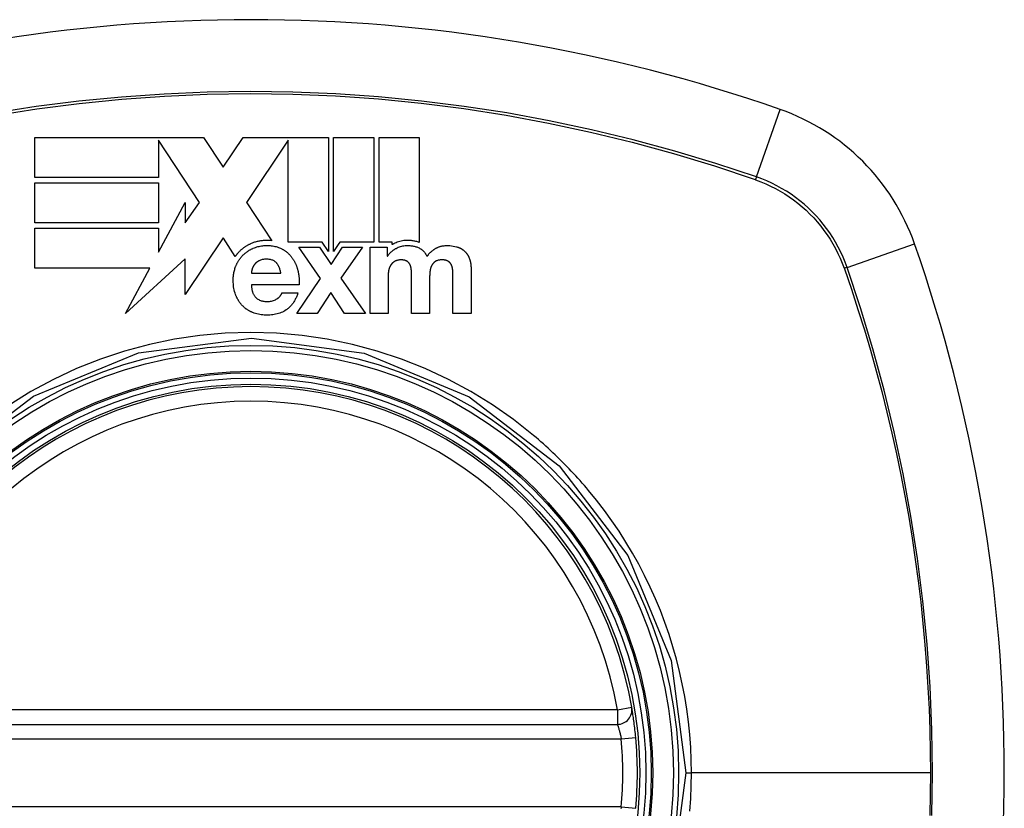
# Model space of a CAD drawing. Header units: inches. Extents: x 20 to 683, y 61 to 320.
# Tile 261 of 400: x 290.585 to 291.383, y 195.706 to 196.345. Entities that reach past the tile are written whole.
import ezdxf

# ---------------------------------------------------------------- set-up
doc = ezdxf.new("R2010")
doc.units = ezdxf.units.IN
doc.header["$MEASUREMENT"] = 0
doc.layers.add('Visible Edges(ANSI)', color=7, linetype='Continuous', lineweight=25)
doc.layers.add('Visible Tangent Edges(ANSI)', color=7, linetype='Continuous', lineweight=25)

msp = doc.modelspace()

# ---------------------------------------------------------------- linework, layer by layer
at = {"layer": 'Visible Edges(ANSI)'}
for p, q in [((290.59726, 196.24962), (290.734, 196.24962)), ((290.59726, 196.21701), (290.59726, 196.24962)), ((290.734, 196.24962), (290.74995, 196.22552)), ((290.74995, 196.22552), (290.76604, 196.24962)), ((290.76604, 196.24962), (290.80263, 196.24962)), ((290.80263, 196.24962), (290.80332, 196.24962)), ((290.80332, 196.24962), (290.80412, 196.24962)), ((290.80412, 196.24962), (290.83524, 196.24962)), ((290.83524, 196.24962), (290.83524, 196.15712)), ((290.83938, 196.24962), (290.872, 196.24962)), ((290.83938, 196.15716), (290.83938, 196.24962)), ((290.872, 196.24962), (290.872, 196.16469)), ((290.87613, 196.16469), (290.87613, 196.24962)), ((290.87613, 196.24962), (290.90875, 196.24962)), ((290.90875, 196.24962), (290.90875, 196.16446)), ((290.73083, 196.19689), (290.69742, 196.24737)), ((290.69742, 196.24737), (290.69742, 196.24737)), ((290.69742, 196.24737), (290.69742, 196.21701)), ((290.80263, 196.24739), (290.76891, 196.19688)), ((290.80263, 196.16482), (290.80263, 196.24739)), ((290.69742, 196.21701), (290.59726, 196.21701)), ((290.59726, 196.18028), (290.59726, 196.2129)), ((290.59726, 196.2129), (290.69742, 196.2129)), ((290.69742, 196.2129), (290.69742, 196.18028)), ((290.69742, 196.15651), (290.71911, 196.19688)), ((290.71911, 196.18028), (290.73083, 196.19689)), ((290.71911, 196.19688), (290.71911, 196.18028)), ((290.76891, 196.19688), (290.76906, 196.19665)), ((290.76906, 196.19665), (290.7894, 196.16592)), ((290.69742, 196.18028), (290.59726, 196.18028)), ((290.59726, 196.14359), (290.59726, 196.1762)), ((290.59726, 196.1762), (290.69742, 196.1762)), ((290.69742, 196.1762), (290.69742, 196.15651)), ((290.74979, 196.16825), (290.71911, 196.12229)), ((290.75003, 196.16789), (290.74979, 196.16825)), ((290.75972, 196.15324), (290.75003, 196.16789)), ((290.83008, 196.16482), (290.80263, 196.16482)), ((290.83524, 196.15712), (290.83008, 196.16482)), ((290.84317, 196.16285), (290.83938, 196.15716)), ((290.8444, 196.16469), (290.84317, 196.16285)), ((290.872, 196.16469), (290.8444, 196.16469)), ((290.8869, 196.16469), (290.87613, 196.16469)), ((290.8869, 196.16272), (290.8869, 196.16469)), ((290.82869, 196.13518), (290.81109, 196.16055)), ((290.81109, 196.16055), (290.82787, 196.16055)), ((290.82787, 196.16055), (290.83729, 196.14657)), ((290.83729, 196.14657), (290.84661, 196.16055)), ((290.86287, 196.16055), (290.84526, 196.13549)), ((290.84661, 196.16055), (290.86287, 196.16055)), ((290.86888, 196.16055), (290.88276, 196.16055)), ((290.86888, 196.10701), (290.86888, 196.16055)), ((290.88276, 196.16055), (290.88276, 196.1533)), ((290.71912, 196.15123), (290.67082, 196.10701)), ((290.71911, 196.12229), (290.71912, 196.15123)), ((290.88276, 196.1533), (290.88297, 196.1533)), ((290.69048, 196.14359), (290.59726, 196.14359)), ((290.67082, 196.10701), (290.69048, 196.14359)), ((290.77272, 196.13953), (290.79664, 196.13953)), ((290.88359, 196.13808), (290.88359, 196.10701)), ((290.9507, 196.14284), (290.9507, 196.10701)), ((290.81135, 196.1302), (290.77272, 196.1302)), ((290.80943, 196.10701), (290.82869, 196.13518)), ((290.84526, 196.13549), (290.86505, 196.10701)), ((290.90244, 196.10701), (290.90244, 196.13704)), ((290.91715, 196.13683), (290.91715, 196.10701)), ((290.93599, 196.10701), (290.93599, 196.13735)), ((290.79747, 196.12358), (290.81042, 196.12358)), ((290.83708, 196.12389), (290.8259, 196.10701)), ((290.84827, 196.10701), (290.83708, 196.12389)), ((290.8259, 196.10701), (290.80943, 196.10701)), ((290.86505, 196.10701), (290.84827, 196.10701)), ((290.88359, 196.10701), (290.86888, 196.10701)), ((290.91715, 196.10701), (290.90244, 196.10701)), ((290.9507, 196.10701), (290.93599, 196.10701)), ((290.47562, 195.7741), (291.06922, 195.7741))]:
    msp.add_line(p, q, dxfattribs=at)
at = {"layer": 'Visible Edges(ANSI)', "flags": 128}
for points in [[(290.77258, 196.16362), (290.77211, 196.16341), (290.77164, 196.1632), (290.77118, 196.16297), (290.77072, 196.16274), (290.77027, 196.16251), (290.76982, 196.16227), (290.76937, 196.16202), (290.76893, 196.16176), (290.76849, 196.16149), (290.76806, 196.16122), (290.76764, 196.16095), (290.76721, 196.16066), (290.7668, 196.16037), (290.76638, 196.16007), (290.76598, 196.15976), (290.76558, 196.15945), (290.76518, 196.15913), (290.76479, 196.15881), (290.76441, 196.15848), (290.76403, 196.15814), (290.76366, 196.1578), (290.7633, 196.15745), (290.76294, 196.15709), (290.76259, 196.15673)], [(290.7894, 196.16592), (290.7887, 196.16599), (290.78799, 196.16605), (290.78727, 196.16609), (290.78656, 196.16612), (290.78585, 196.16614), (290.78514, 196.16614), (290.78442, 196.16613), (290.7837, 196.1661), (290.78298, 196.16606), (290.78226, 196.16601), (290.78154, 196.16594), (290.78083, 196.16585), (290.78012, 196.16575), (290.77941, 196.16564), (290.7787, 196.16551), (290.778, 196.16536), (290.77731, 196.1652), (290.77661, 196.16502), (290.77593, 196.16483), (290.77525, 196.16462), (290.77457, 196.16439), (290.7739, 196.16415), (290.77324, 196.16389), (290.77258, 196.16362)], [(290.77422, 196.15982), (290.77514, 196.1602), (290.77608, 196.16054), (290.77702, 196.16084), (290.77799, 196.16111), (290.77895, 196.16134), (290.77993, 196.16153), (290.78091, 196.16169), (290.7819, 196.16182), (290.7829, 196.16191), (290.7839, 196.16197), (290.78491, 196.162), (290.7859, 196.16199), (290.78689, 196.16196), (290.78788, 196.1619), (290.78886, 196.16181), (290.78984, 196.16169), (290.79082, 196.16153), (290.79178, 196.16133), (290.79273, 196.1611), (290.79367, 196.16083), (290.79459, 196.16052), (290.7955, 196.16018), (290.79639, 196.15979), (290.79727, 196.15936)], [(290.88794, 196.16333), (290.8879, 196.16331), (290.88786, 196.16328), (290.88781, 196.16326), (290.88777, 196.16323), (290.88772, 196.16321), (290.88768, 196.16318), (290.88764, 196.16316), (290.88759, 196.16313), (290.88755, 196.16311), (290.8875, 196.16308), (290.88746, 196.16306), (290.88742, 196.16303), (290.88737, 196.163), (290.88733, 196.16298), (290.88729, 196.16295), (290.88724, 196.16293), (290.8872, 196.1629), (290.88715, 196.16287), (290.88711, 196.16285), (290.88707, 196.16282), (290.88703, 196.1628), (290.88698, 196.16277), (290.88694, 196.16274), (290.8869, 196.16272)], [(290.90875, 196.16446), (290.90807, 196.16471), (290.90737, 196.16494), (290.90668, 196.16515), (290.90597, 196.16534), (290.90526, 196.16551), (290.90455, 196.16565), (290.90383, 196.16578), (290.9031, 196.16589), (290.90238, 196.16598), (290.90165, 196.16605), (290.90089, 196.1661), (290.90006, 196.16613), (290.89917, 196.16614), (290.89822, 196.16612), (290.89722, 196.16606), (290.89618, 196.16595), (290.8951, 196.1658), (290.89402, 196.1656), (290.89296, 196.16534), (290.89191, 196.16504), (290.89089, 196.16469), (290.88989, 196.16429), (290.8889, 196.16384), (290.88794, 196.16333)], [(290.88996, 196.15972), (290.89082, 196.16017), (290.89171, 196.16057), (290.89262, 196.16092), (290.89356, 196.16122), (290.8945, 196.16147), (290.89544, 196.16166), (290.89635, 196.1618), (290.89724, 196.16191), (290.8981, 196.16197), (290.89892, 196.162), (290.89971, 196.162), (290.90045, 196.16197), (290.90115, 196.16193), (290.90185, 196.16187), (290.90255, 196.16179), (290.90325, 196.16168), (290.90394, 196.16156), (290.90463, 196.16141), (290.90531, 196.16124), (290.90599, 196.16104), (290.90665, 196.16082), (290.90731, 196.16058), (290.90796, 196.16032), (290.9086, 196.16003)], [(290.92144, 196.15931), (290.92181, 196.15954), (290.92217, 196.15976), (290.92255, 196.15997), (290.92293, 196.16017), (290.92331, 196.16036), (290.9237, 196.16054), (290.92409, 196.1607), (290.92449, 196.16086), (290.9249, 196.16101), (290.92531, 196.16115), (290.92572, 196.16127), (290.92614, 196.16139), (290.92663, 196.16151), (290.92724, 196.16164), (290.92797, 196.16176), (290.92883, 196.16187), (290.92981, 196.16195), (290.93091, 196.16199), (290.93215, 196.16198), (290.93351, 196.16191), (290.9349, 196.16178), (290.93628, 196.16158), (290.93765, 196.16131), (290.939, 196.16096)], [(290.76259, 196.15673), (290.76246, 196.15659), (290.76233, 196.15645), (290.7622, 196.15632), (290.76207, 196.15618), (290.76194, 196.15604), (290.76182, 196.1559), (290.76169, 196.15575), (290.76157, 196.15561), (290.76145, 196.15547), (290.76132, 196.15533), (290.7612, 196.15518), (290.76108, 196.15504), (290.76097, 196.15489), (290.76085, 196.15474), (290.76073, 196.1546), (290.76061, 196.15445), (290.7605, 196.1543), (290.76039, 196.15415), (290.76027, 196.154), (290.76016, 196.15385), (290.76005, 196.1537), (290.75994, 196.15355), (290.75983, 196.15339), (290.75972, 196.15324)], [(290.76557, 196.15387), (290.76588, 196.15418), (290.76619, 196.15449), (290.76651, 196.15479), (290.76683, 196.15509), (290.76715, 196.15538), (290.76748, 196.15567), (290.76782, 196.15595), (290.76816, 196.15622), (290.76851, 196.15649), (290.76886, 196.15676), (290.76922, 196.15702), (290.76958, 196.15727), (290.76994, 196.15752), (290.77031, 196.15776), (290.77069, 196.15799), (290.77107, 196.15822), (290.77145, 196.15844), (290.77183, 196.15865), (290.77222, 196.15886), (290.77261, 196.15907), (290.77301, 196.15927), (290.77341, 196.15946), (290.77381, 196.15964), (290.77422, 196.15982)], [(290.79727, 196.15936), (290.79768, 196.15914), (290.79809, 196.15891), (290.79849, 196.15868), (290.79888, 196.15844), (290.79928, 196.15819), (290.79966, 196.15794), (290.80004, 196.15768), (290.80042, 196.15742), (290.80079, 196.15714), (290.80115, 196.15686), (290.80151, 196.15657), (290.80187, 196.15628), (290.80222, 196.15598), (290.80256, 196.15567), (290.8029, 196.15535), (290.80322, 196.15503), (290.80355, 196.15471), (290.80386, 196.15437), (290.80417, 196.15404), (290.80447, 196.15369), (290.80476, 196.15334), (290.80505, 196.15299), (290.80533, 196.15263), (290.8056, 196.15226)], [(290.88297, 196.1533), (290.8832, 196.15362), (290.88343, 196.15394), (290.88367, 196.15426), (290.88392, 196.15457), (290.88417, 196.15487), (290.88443, 196.15518), (290.88469, 196.15548), (290.88496, 196.15577), (290.88523, 196.15606), (290.88551, 196.15635), (290.88579, 196.15663), (290.88608, 196.1569), (290.88638, 196.15717), (290.88668, 196.15743), (290.88698, 196.15769), (290.88729, 196.15794), (290.88761, 196.15818), (290.88793, 196.15842), (290.88826, 196.15865), (290.88859, 196.15888), (290.88892, 196.1591), (290.88926, 196.15931), (290.88961, 196.15952), (290.88996, 196.15972)], [(290.9086, 196.16003), (290.90897, 196.15985), (290.90932, 196.15966), (290.90967, 196.15946), (290.91002, 196.15924), (290.91035, 196.15902), (290.91067, 196.15878), (290.91099, 196.15854), (290.9113, 196.15828), (290.9116, 196.15801), (290.91189, 196.15773), (290.91217, 196.15744), (290.91244, 196.15714), (290.9127, 196.15684), (290.91296, 196.15653), (290.9132, 196.15621), (290.91343, 196.15588), (290.91365, 196.15555), (290.91387, 196.15521), (290.91407, 196.15487), (290.91427, 196.15452), (290.91446, 196.15417), (290.91464, 196.15381), (290.91481, 196.15345), (290.91497, 196.15309)], [(290.91497, 196.15309), (290.91518, 196.1534), (290.9154, 196.15371), (290.91563, 196.15401), (290.91586, 196.1543), (290.91609, 196.15459), (290.91633, 196.15488), (290.91658, 196.15516), (290.91683, 196.15544), (290.91709, 196.15571), (290.91735, 196.15598), (290.91761, 196.15624), (290.91788, 196.1565), (290.91816, 196.15676), (290.91843, 196.15701), (290.91872, 196.15726), (290.919, 196.1575), (290.9193, 196.15774), (290.91959, 196.15798), (290.91989, 196.15821), (290.92019, 196.15843), (290.9205, 196.15866), (290.92081, 196.15888), (290.92113, 196.15909), (290.92144, 196.15931)], [(290.939, 196.16096), (290.93928, 196.16088), (290.93957, 196.16079), (290.93985, 196.1607), (290.94014, 196.1606), (290.94042, 196.16049), (290.94069, 196.16039), (290.94097, 196.16027), (290.94125, 196.16016), (290.94152, 196.16004), (290.94178, 196.15991), (290.94205, 196.15978), (290.94231, 196.15964), (290.94257, 196.1595), (290.94283, 196.15936), (290.94308, 196.15921), (290.94333, 196.15906), (290.94357, 196.1589), (290.94382, 196.15873), (290.94406, 196.15856), (290.9443, 196.15839), (290.94453, 196.15821), (290.94476, 196.15803), (290.94499, 196.15784), (290.94521, 196.15765)], [(290.94521, 196.15765), (290.94544, 196.15744), (290.94566, 196.15723), (290.94588, 196.15702), (290.94609, 196.1568), (290.94629, 196.15658), (290.9465, 196.15635), (290.94669, 196.15612), (290.94688, 196.15589), (290.94707, 196.15565), (290.94725, 196.1554), (290.94742, 196.15516), (290.94759, 196.15491), (290.94776, 196.15465), (290.94792, 196.1544), (290.94807, 196.15414), (290.94822, 196.15387), (290.94837, 196.15361), (290.94851, 196.15334), (290.94864, 196.15307), (290.94877, 196.1528), (290.9489, 196.15253), (290.94902, 196.15225), (290.94914, 196.15197), (290.94925, 196.15169)], [(290.75998, 196.14491), (290.76014, 196.14532), (290.76031, 196.14573), (290.76048, 196.14614), (290.76066, 196.14655), (290.76084, 196.14695), (290.76104, 196.14734), (290.76123, 196.14774), (290.76144, 196.14813), (290.76164, 196.14851), (290.76186, 196.1489), (290.76208, 196.14928), (290.76231, 196.14965), (290.76255, 196.15003), (290.76279, 196.1504), (290.76304, 196.15076), (290.76329, 196.15112), (290.76355, 196.15148), (290.76382, 196.15183), (290.7641, 196.15218), (290.76438, 196.15253), (290.76467, 196.15287), (290.76496, 196.15321), (290.76526, 196.15354), (290.76557, 196.15387)], [(290.77536, 196.14677), (290.77525, 196.14663), (290.77514, 196.14649), (290.77504, 196.14635), (290.77493, 196.1462), (290.77483, 196.14605), (290.77473, 196.14591), (290.77463, 196.14576), (290.77454, 196.14561), (290.77445, 196.14546), (290.77436, 196.14531), (290.77427, 196.14515), (290.77419, 196.145), (290.77411, 196.14484), (290.77403, 196.14468), (290.77395, 196.14453), (290.77388, 196.14437), (290.77381, 196.14421), (290.77374, 196.14404), (290.77368, 196.14388), (290.77361, 196.14372), (290.77355, 196.14355), (290.7735, 196.14338), (290.77344, 196.14322), (290.77339, 196.14305)], [(290.77909, 196.14973), (290.77891, 196.14963), (290.77873, 196.14954), (290.77856, 196.14944), (290.77838, 196.14934), (290.77821, 196.14924), (290.77804, 196.14913), (290.77787, 196.14902), (290.7777, 196.14891), (290.77754, 196.1488), (290.77737, 196.14868), (290.77721, 196.14856), (290.77705, 196.14844), (290.7769, 196.14832), (290.77674, 196.14819), (290.77659, 196.14806), (290.77644, 196.14793), (290.7763, 196.14779), (290.77615, 196.14765), (290.77601, 196.14751), (290.77588, 196.14737), (290.77574, 196.14723), (290.77561, 196.14708), (290.77549, 196.14693), (290.77536, 196.14677)], [(290.79297, 196.14802), (290.79255, 196.14844), (290.79209, 196.14884), (290.79161, 196.1492), (290.7911, 196.14952), (290.79057, 196.1498), (290.79001, 196.15005), (290.78945, 196.15026), (290.78886, 196.15044), (290.78826, 196.15059), (290.78766, 196.1507), (290.78705, 196.15079), (290.78643, 196.15086), (290.78582, 196.1509), (290.7852, 196.15092), (290.78457, 196.15091), (290.78394, 196.15089), (290.78331, 196.15085), (290.78268, 196.15078), (290.78206, 196.15068), (290.78144, 196.15056), (290.78083, 196.1504), (290.78024, 196.15022), (290.77965, 196.14999), (290.77909, 196.14973)], [(290.79664, 196.13953), (290.79657, 196.1399), (290.79649, 196.14028), (290.79641, 196.14066), (290.79632, 196.14104), (290.79623, 196.14142), (290.79613, 196.1418), (290.79602, 196.14218), (290.7959, 196.14255), (290.79578, 196.14293), (290.79566, 196.1433), (290.79552, 196.14367), (290.79538, 196.14403), (290.79523, 196.14439), (290.79507, 196.14475), (290.79491, 196.1451), (290.79473, 196.14545), (290.79455, 196.14579), (290.79435, 196.14613), (290.79415, 196.14646), (290.79394, 196.14679), (290.79371, 196.1471), (290.79347, 196.14742), (290.79323, 196.14772), (290.79297, 196.14802)], [(290.8056, 196.15226), (290.80588, 196.15188), (290.80615, 196.15149), (290.80642, 196.15109), (290.80667, 196.15069), (290.80692, 196.15029), (290.80716, 196.14989), (290.8074, 196.14948), (290.80762, 196.14907), (290.80784, 196.14866), (290.80805, 196.14824), (290.80826, 196.14782), (290.80846, 196.1474), (290.80865, 196.14697), (290.80883, 196.14654), (290.80901, 196.14611), (290.80918, 196.14568), (290.80935, 196.14524), (290.8095, 196.1448), (290.80966, 196.14436), (290.8098, 196.14392), (290.80994, 196.14347), (290.81007, 196.14302), (290.8102, 196.14257), (290.81031, 196.14211)], [(290.88747, 196.14817), (290.88732, 196.14805), (290.88718, 196.14792), (290.88703, 196.14779), (290.88689, 196.14765), (290.88675, 196.14751), (290.88662, 196.14737), (290.88649, 196.14722), (290.88636, 196.14708), (290.88624, 196.14692), (290.88612, 196.14677), (290.886, 196.14662), (290.88589, 196.14646), (290.88578, 196.1463), (290.88567, 196.14614), (290.88556, 196.14598), (290.88546, 196.14581), (290.88536, 196.14565), (290.88526, 196.14548), (290.88517, 196.14531), (290.88508, 196.14514), (290.88499, 196.14497), (290.8849, 196.14479), (290.88481, 196.14462), (290.88473, 196.14444)], [(290.89079, 196.14993), (290.89063, 196.14989), (290.89048, 196.14984), (290.89033, 196.14979), (290.89018, 196.14974), (290.89003, 196.14969), (290.88989, 196.14963), (290.88974, 196.14957), (290.8896, 196.1495), (290.88946, 196.14944), (290.88931, 196.14937), (290.88917, 196.1493), (290.88903, 196.14922), (290.8889, 196.14915), (290.88876, 196.14907), (290.88863, 196.14899), (290.88849, 196.1489), (290.88836, 196.14882), (290.88823, 196.14873), (290.8881, 196.14864), (290.88797, 196.14855), (290.88784, 196.14846), (290.88772, 196.14837), (290.8876, 196.14827), (290.88747, 196.14817)], [(290.89887, 196.14921), (290.89862, 196.14936), (290.89836, 196.1495), (290.89809, 196.14963), (290.89782, 196.14974), (290.89754, 196.14984), (290.89726, 196.14993), (290.89698, 196.15002), (290.89669, 196.15009), (290.8964, 196.15015), (290.89611, 196.1502), (290.89582, 196.15025), (290.89553, 196.15029), (290.89523, 196.15032), (290.89494, 196.15035), (290.89464, 196.15037), (290.89435, 196.15038), (290.89405, 196.15039), (290.89375, 196.1504), (290.89342, 196.15039), (290.89305, 196.15037), (290.89261, 196.15032), (290.8921, 196.15024), (290.8915, 196.15011), (290.89079, 196.14993)], [(290.90145, 196.14605), (290.90139, 196.14621), (290.90132, 196.14636), (290.90125, 196.14652), (290.90117, 196.14667), (290.90109, 196.14682), (290.90101, 196.14697), (290.90092, 196.14712), (290.90083, 196.14726), (290.90073, 196.14741), (290.90063, 196.14755), (290.90053, 196.14769), (290.90042, 196.14782), (290.90031, 196.14796), (290.90019, 196.14809), (290.90007, 196.14821), (290.89995, 196.14833), (290.89983, 196.14845), (290.8997, 196.14857), (290.89957, 196.14869), (290.89943, 196.1488), (290.8993, 196.1489), (290.89916, 196.14901), (290.89901, 196.14911), (290.89887, 196.14921)], [(290.90234, 196.14175), (290.90233, 196.14193), (290.90231, 196.14212), (290.9023, 196.1423), (290.90229, 196.14248), (290.90227, 196.14267), (290.90225, 196.14285), (290.90222, 196.14303), (290.9022, 196.14321), (290.90217, 196.14339), (290.90214, 196.14357), (290.90211, 196.14375), (290.90208, 196.14393), (290.90204, 196.14411), (290.902, 196.14429), (290.90196, 196.14447), (290.90191, 196.14465), (290.90186, 196.14482), (290.90181, 196.145), (290.90176, 196.14518), (290.90171, 196.14535), (290.90165, 196.14553), (290.90159, 196.1457), (290.90152, 196.14588), (290.90145, 196.14605)], [(290.91896, 196.1461), (290.91886, 196.14593), (290.91877, 196.14576), (290.91868, 196.14559), (290.9186, 196.14542), (290.91852, 196.14524), (290.91844, 196.14507), (290.91836, 196.14489), (290.91829, 196.14471), (290.91822, 196.14454), (290.91816, 196.14436), (290.91809, 196.14418), (290.91803, 196.14399), (290.91797, 196.14381), (290.91792, 196.14363), (290.91786, 196.14344), (290.91781, 196.14326), (290.91777, 196.14307), (290.91772, 196.14289), (290.91768, 196.1427), (290.91764, 196.14251), (290.9176, 196.14232), (290.91757, 196.14213), (290.91754, 196.14194), (290.91751, 196.14175)], [(290.92196, 196.14921), (290.92181, 196.14911), (290.92165, 196.14901), (290.9215, 196.1489), (290.92135, 196.1488), (290.92121, 196.14869), (290.92106, 196.14857), (290.92092, 196.14846), (290.92078, 196.14834), (290.92065, 196.14822), (290.92051, 196.1481), (290.92038, 196.14797), (290.92026, 196.14784), (290.92013, 196.14771), (290.92001, 196.14757), (290.91989, 196.14743), (290.91977, 196.14729), (290.91966, 196.14715), (290.91955, 196.14701), (290.91944, 196.14686), (290.91934, 196.14672), (290.91924, 196.14656), (290.91914, 196.14641), (290.91905, 196.14626), (290.91896, 196.1461)], [(290.9319, 196.14936), (290.93159, 196.14953), (290.93128, 196.14967), (290.93095, 196.1498), (290.93062, 196.14992), (290.93028, 196.15002), (290.92994, 196.1501), (290.92959, 196.15018), (290.92925, 196.15024), (290.9289, 196.15029), (290.92855, 196.15033), (290.9282, 196.15036), (290.92785, 196.15038), (290.92748, 196.15039), (290.92706, 196.1504), (290.92661, 196.1504), (290.92611, 196.15037), (290.9256, 196.15033), (290.92506, 196.15027), (290.92451, 196.15018), (290.92397, 196.15005), (290.92345, 196.1499), (290.92293, 196.1497), (290.92244, 196.14948), (290.92196, 196.14921)], [(290.93465, 196.14657), (290.93457, 196.14671), (290.93449, 196.14685), (290.9344, 196.14699), (290.93431, 196.14713), (290.93422, 196.14727), (290.93413, 196.1474), (290.93403, 196.14753), (290.93393, 196.14766), (290.93382, 196.14779), (290.93371, 196.14791), (290.9336, 196.14804), (290.93349, 196.14816), (290.93337, 196.14827), (290.93325, 196.14839), (290.93312, 196.1485), (290.933, 196.14861), (290.93287, 196.14871), (290.93274, 196.14881), (290.93261, 196.14891), (290.93247, 196.14901), (290.93233, 196.1491), (290.93219, 196.14919), (290.93205, 196.14928), (290.9319, 196.14936)], [(290.93579, 196.14242), (290.93577, 196.1426), (290.93575, 196.14278), (290.93573, 196.14296), (290.93571, 196.14314), (290.93568, 196.14332), (290.93565, 196.14349), (290.93562, 196.14367), (290.93559, 196.14385), (290.93555, 196.14402), (290.93551, 196.1442), (290.93547, 196.14437), (290.93543, 196.14455), (290.93538, 196.14472), (290.93533, 196.1449), (290.93527, 196.14507), (290.93522, 196.14524), (290.93516, 196.14541), (290.9351, 196.14558), (290.93503, 196.14575), (290.93496, 196.14591), (290.93489, 196.14608), (290.93481, 196.14624), (290.93473, 196.14641), (290.93465, 196.14657)], [(290.94925, 196.15169), (290.94938, 196.15134), (290.94951, 196.15099), (290.94963, 196.15064), (290.94974, 196.15028), (290.94984, 196.14991), (290.94994, 196.14955), (290.95003, 196.14918), (290.95011, 196.14882), (290.95019, 196.14845), (290.95026, 196.14808), (290.95033, 196.1477), (290.95039, 196.14733), (290.95044, 196.14695), (290.95049, 196.14658), (290.95053, 196.1462), (290.95057, 196.14583), (290.9506, 196.14545), (290.95063, 196.14508), (290.95065, 196.1447), (290.95067, 196.14433), (290.95068, 196.14395), (290.95069, 196.14358), (290.9507, 196.14321), (290.9507, 196.14284)], [(290.75993, 196.12233), (290.75951, 196.12354), (290.75915, 196.12477), (290.75884, 196.126), (290.75858, 196.12725), (290.75838, 196.12851), (290.75822, 196.12973), (290.75812, 196.13089), (290.75805, 196.13197), (290.75802, 196.13296), (290.75801, 196.13385), (290.75803, 196.13467), (290.75806, 196.13547), (290.75811, 196.13628), (290.75817, 196.13708), (290.75826, 196.13788), (290.75837, 196.13867), (290.7585, 196.13947), (290.75864, 196.14026), (290.75881, 196.14104), (290.759, 196.14182), (290.75921, 196.1426), (290.75945, 196.14338), (290.7597, 196.14415), (290.75998, 196.14491)], [(290.77339, 196.14305), (290.77335, 196.1429), (290.77331, 196.14276), (290.77327, 196.14262), (290.77324, 196.14248), (290.7732, 196.14233), (290.77316, 196.14218), (290.77313, 196.14204), (290.77309, 196.14189), (290.77306, 196.14175), (290.77302, 196.1416), (290.77299, 196.14145), (290.77296, 196.1413), (290.77293, 196.14115), (290.77291, 196.141), (290.77288, 196.14086), (290.77286, 196.14071), (290.77283, 196.14056), (290.77281, 196.14041), (290.77279, 196.14026), (290.77277, 196.14011), (290.77276, 196.13997), (290.77274, 196.13982), (290.77273, 196.13967), (290.77272, 196.13953)], [(290.81031, 196.14211), (290.81044, 196.14162), (290.81055, 196.14113), (290.81066, 196.14064), (290.81076, 196.14015), (290.81085, 196.13966), (290.81093, 196.13917), (290.81101, 196.13867), (290.81109, 196.13818), (290.81115, 196.13768), (290.81121, 196.13719), (290.81126, 196.13669), (290.81131, 196.13619), (290.81134, 196.1357), (290.81138, 196.1352), (290.8114, 196.1347), (290.81142, 196.1342), (290.81143, 196.13371), (290.81144, 196.13321), (290.81144, 196.13271), (290.81144, 196.13221), (290.81142, 196.13171), (290.81141, 196.13121), (290.81138, 196.13071), (290.81135, 196.1302)], [(290.88473, 196.14444), (290.88462, 196.1442), (290.88451, 196.14395), (290.88442, 196.14369), (290.88433, 196.14344), (290.88424, 196.14318), (290.88417, 196.14292), (290.8841, 196.14265), (290.88403, 196.14239), (290.88397, 196.14212), (290.88392, 196.14186), (290.88387, 196.14159), (290.88382, 196.14132), (290.88378, 196.14106), (290.88375, 196.14079), (290.88372, 196.14052), (290.88369, 196.14025), (290.88366, 196.13998), (290.88364, 196.13971), (290.88363, 196.13943), (290.88361, 196.13916), (290.8836, 196.13889), (290.8836, 196.13862), (290.88359, 196.13835), (290.88359, 196.13808)], [(290.90244, 196.13704), (290.90244, 196.13724), (290.90244, 196.13743), (290.90244, 196.13763), (290.90244, 196.13782), (290.90243, 196.13802), (290.90243, 196.13822), (290.90243, 196.13841), (290.90243, 196.13861), (290.90242, 196.13881), (290.90242, 196.139), (290.90242, 196.1392), (290.90241, 196.1394), (290.90241, 196.13959), (290.9024, 196.13979), (290.9024, 196.13998), (290.90239, 196.14018), (290.90239, 196.14038), (290.90238, 196.14057), (290.90237, 196.14077), (290.90237, 196.14097), (290.90236, 196.14116), (290.90235, 196.14136), (290.90234, 196.14156), (290.90234, 196.14175)], [(290.91751, 196.14175), (290.91748, 196.14155), (290.91745, 196.14134), (290.91742, 196.14114), (290.9174, 196.14094), (290.91737, 196.14073), (290.91735, 196.14053), (290.91733, 196.14032), (290.91731, 196.14012), (290.91729, 196.13991), (290.91727, 196.13971), (290.91725, 196.13951), (290.91724, 196.1393), (290.91722, 196.1391), (290.91721, 196.13889), (290.9172, 196.13869), (290.91719, 196.13848), (290.91718, 196.13827), (290.91717, 196.13807), (290.91716, 196.13786), (290.91716, 196.13766), (290.91715, 196.13745), (290.91715, 196.13725), (290.91715, 196.13704), (290.91715, 196.13683)], [(290.93599, 196.13735), (290.93599, 196.13756), (290.93599, 196.13777), (290.93599, 196.13798), (290.93599, 196.13819), (290.93599, 196.13841), (290.93598, 196.13862), (290.93598, 196.13883), (290.93597, 196.13904), (290.93597, 196.13925), (290.93596, 196.13946), (290.93595, 196.13968), (290.93595, 196.13989), (290.93594, 196.1401), (290.93593, 196.14031), (290.93592, 196.14052), (290.93591, 196.14074), (290.93589, 196.14095), (290.93588, 196.14116), (290.93587, 196.14137), (290.93585, 196.14158), (290.93584, 196.14179), (290.93582, 196.142), (290.9358, 196.14221), (290.93579, 196.14242)], [(290.77272, 196.1302), (290.77274, 196.12974), (290.77277, 196.12928), (290.77281, 196.12881), (290.77286, 196.12835), (290.77291, 196.12788), (290.77298, 196.12742), (290.77305, 196.12696), (290.77313, 196.1265), (290.77322, 196.12604), (290.77333, 196.12559), (290.77344, 196.12514), (290.77357, 196.12469), (290.77371, 196.12424), (290.77387, 196.1238), (290.77404, 196.12336), (290.77423, 196.12293), (290.77443, 196.1225), (290.77465, 196.12209), (290.77488, 196.12169), (290.77514, 196.12129), (290.77541, 196.12091), (290.7757, 196.12054), (290.77601, 196.12019), (290.77635, 196.11985)], [(290.76537, 196.11343), (290.76506, 196.11375), (290.76477, 196.11409), (290.76448, 196.11442), (290.7642, 196.11476), (290.76392, 196.1151), (290.76365, 196.11545), (290.76339, 196.1158), (290.76314, 196.11616), (290.76289, 196.11652), (290.76265, 196.11688), (290.76241, 196.11725), (290.76218, 196.11762), (290.76196, 196.118), (290.76175, 196.11837), (290.76154, 196.11876), (290.76133, 196.11914), (290.76114, 196.11953), (290.76095, 196.11992), (290.76076, 196.12031), (290.76058, 196.12071), (290.76041, 196.12111), (290.76025, 196.12152), (290.76009, 196.12192), (290.75993, 196.12233)], [(290.79354, 196.11886), (290.79375, 196.11902), (290.79397, 196.11917), (290.79418, 196.11933), (290.79439, 196.11949), (290.7946, 196.11966), (290.7948, 196.11983), (290.795, 196.12001), (290.7952, 196.12019), (290.79539, 196.12037), (290.79558, 196.12055), (290.79576, 196.12074), (290.79594, 196.12094), (290.79611, 196.12114), (290.79627, 196.12134), (290.79643, 196.12154), (290.79658, 196.12175), (290.79672, 196.12197), (290.79686, 196.12218), (290.79699, 196.1224), (290.7971, 196.12263), (290.79721, 196.12286), (290.79731, 196.12309), (290.7974, 196.12333), (290.79747, 196.12358)], [(290.81042, 196.12358), (290.8102, 196.12291), (290.80996, 196.12224), (290.80972, 196.12158), (290.80946, 196.12092), (290.80918, 196.12026), (290.8089, 196.11961), (290.80859, 196.11897), (290.80828, 196.11833), (290.80794, 196.1177), (290.8076, 196.11708), (290.80723, 196.11647), (290.80685, 196.11586), (290.80645, 196.11527), (290.80604, 196.1147), (290.80561, 196.11413), (290.80515, 196.11358), (290.80469, 196.11304), (290.8042, 196.11252), (290.80369, 196.11202), (290.80317, 196.11154), (290.80263, 196.11107), (290.80207, 196.11063), (290.80149, 196.11021), (290.80089, 196.1098)], [(290.77635, 196.11985), (290.77688, 196.11937), (290.77745, 196.11892), (290.77806, 196.11852), (290.77869, 196.11816), (290.77935, 196.11784), (290.78002, 196.11757), (290.78071, 196.11733), (290.78142, 196.11714), (290.78214, 196.11698), (290.78287, 196.11685), (290.78361, 196.11675), (290.78435, 196.11669), (290.78509, 196.11665), (290.78586, 196.11664), (290.78668, 196.11666), (290.7875, 196.11672), (290.78832, 196.11682), (290.78912, 196.11697), (290.78991, 196.11716), (290.79069, 196.11741), (290.79144, 196.1177), (290.79216, 196.11804), (290.79286, 196.11843), (290.79354, 196.11886)], [(290.77396, 196.10768), (290.77356, 196.10784), (290.77315, 196.10802), (290.77275, 196.1082), (290.77235, 196.10838), (290.77196, 196.10857), (290.77157, 196.10877), (290.77119, 196.10897), (290.77081, 196.10918), (290.77043, 196.1094), (290.77006, 196.10963), (290.76969, 196.10986), (290.76932, 196.11009), (290.76896, 196.11034), (290.76861, 196.11059), (290.76826, 196.11085), (290.76791, 196.11111), (290.76758, 196.11138), (290.76724, 196.11165), (290.76692, 196.11193), (290.76659, 196.11222), (290.76628, 196.11251), (290.76597, 196.11281), (290.76567, 196.11312), (290.76537, 196.11343)], [(290.80089, 196.1098), (290.79991, 196.1092), (290.79891, 196.10865), (290.79788, 196.10815), (290.79682, 196.1077), (290.79574, 196.10729), (290.79463, 196.10693), (290.79351, 196.10662), (290.79238, 196.10636), (290.79124, 196.10614), (290.79009, 196.10596), (290.78893, 196.10583), (290.78776, 196.10573), (290.78659, 196.10568), (290.78542, 196.10566), (290.78424, 196.10568), (290.78306, 196.10573), (290.78189, 196.10582), (290.78073, 196.10595), (290.77957, 196.10613), (290.77842, 196.10634), (290.77728, 196.10661), (290.77616, 196.10692), (290.77505, 196.10727), (290.77396, 196.10768)], [(291.0841, 195.76337), (291.08394, 195.76497), (291.08379, 195.76657), (291.08362, 195.76816), (291.08345, 195.76973), (291.08327, 195.77126), (291.08309, 195.77276), (291.08291, 195.77422), (291.08272, 195.77563), (291.08254, 195.777), (291.08236, 195.7783), (291.08218, 195.77954), (291.08201, 195.78072), (291.08185, 195.78182), (291.08169, 195.78284), (291.08154, 195.78378), (291.08141, 195.78463), (291.08128, 195.78539), (291.08117, 195.78605), (291.08108, 195.78661), (291.081, 195.78708), (291.08094, 195.78744), (291.08089, 195.78771), (291.08087, 195.78787), (291.08086, 195.78792)]]:
    msp.add_lwpolyline(points, dxfattribs=at)
at = {"layer": 'Visible Edges(ANSI)'}
for radius in [0.31988, 0.31496]:
    msp.add_circle((290.77242, 195.73473), radius, dxfattribs=at)
for centre, radius, start, end in [((290.77242, 195.04575), 1.29921, 70.73366, 109.26634), ((291.14265, 196.10496), 0.17717, 19.26634, 70.73366), ((290.08344, 195.73473), 1.29921, 340.73366, 19.26634), ((290.77242, 195.73473), 0.31299, 9.78402, 170.21598), ((291.06922, 195.78591), 0.01181, 270, 9.78402), ((290.77242, 195.73473), 0.31299, 354.74991, 5.25009)]:
    msp.add_arc(centre, radius, start, end, dxfattribs=at)
at = {"layer": 'Visible Tangent Edges(ANSI)'}
for p, q in [((291.182, 196.21755), (291.20111, 196.2722)), ((291.18075, 196.21545), (291.18122, 196.21529)), ((291.25524, 196.14431), (291.30989, 196.16342)), ((291.25297, 196.14354), (291.25314, 196.14307)), ((291.06922, 195.78591), (291.08086, 195.78792)), ((291.06922, 195.78591), (290.47562, 195.78591)), ((291.06922, 195.78591), (291.06922, 195.7741)), ((291.07233, 195.76229), (291.0841, 195.76337)), ((290.4725, 195.76229), (291.07233, 195.76229)), ((291.12465, 195.73473), (291.12923, 195.73473)), ((291.32276, 195.73473), (291.12923, 195.73473)), ((291.07233, 195.70717), (290.4725, 195.70717)), ((291.07233, 195.70717), (291.0841, 195.70609))]:
    msp.add_line(p, q, dxfattribs=at)
at = {"layer": 'Visible Tangent Edges(ANSI)', "flags": 128}
for points in [[(291.182, 196.21755), (291.14905, 196.2285), (291.11575, 196.23855), (291.08212, 196.24767), (291.04821, 196.25586), (291.01406, 196.2631), (290.97971, 196.26939), (290.94519, 196.27471), (290.91056, 196.27905), (290.87584, 196.28243), (290.8411, 196.28483), (290.80636, 196.28626), (290.77163, 196.28672), (290.73692, 196.28621), (290.70222, 196.28474), (290.66755, 196.2823), (290.63298, 196.2789), (290.59852, 196.27455), (290.56423, 196.26924)], [(290.56478, 196.26744), (290.59897, 196.27279), (290.63333, 196.27719), (290.66782, 196.28062), (290.70239, 196.28308), (290.73701, 196.28456), (290.77164, 196.28507), (290.80628, 196.28461), (290.84092, 196.28317), (290.87558, 196.28074), (290.9102, 196.27734), (290.94474, 196.27295), (290.97916, 196.26759), (291.01341, 196.26126), (291.04745, 196.25397), (291.08124, 196.24573), (291.11475, 196.23655), (291.14792, 196.22646), (291.18075, 196.21545)], [(291.18122, 196.21529), (291.18532, 196.21374), (291.18935, 196.21205), (291.19332, 196.21021), (291.19721, 196.20823), (291.20103, 196.2061), (291.20477, 196.20384), (291.20842, 196.20144), (291.21198, 196.1989), (291.21544, 196.19624), (291.2188, 196.19345), (291.22205, 196.19054), (291.2252, 196.18751), (291.22823, 196.18437), (291.23114, 196.18111), (291.23393, 196.17775), (291.23659, 196.17429), (291.23913, 196.17073), (291.24153, 196.16708), (291.24379, 196.16335), (291.24592, 196.15953), (291.2479, 196.15563), (291.24974, 196.15167), (291.25143, 196.14763), (291.25297, 196.14354)], [(291.25524, 196.14431), (291.2537, 196.14851), (291.25201, 196.15264), (291.25016, 196.15671), (291.24816, 196.1607), (291.24601, 196.16462), (291.24372, 196.16845), (291.24128, 196.17219), (291.2387, 196.17584), (291.23598, 196.17938), (291.23313, 196.18283), (291.23016, 196.18616), (291.22706, 196.18938), (291.22385, 196.19248), (291.22051, 196.19545), (291.21707, 196.1983), (291.21352, 196.20101), (291.20988, 196.20359), (291.20613, 196.20602), (291.2023, 196.20832), (291.19839, 196.21047), (291.19439, 196.21247), (291.19033, 196.21432), (291.1862, 196.21601), (291.182, 196.21755)], [(291.25314, 196.14307), (291.25875, 196.12671), (291.26413, 196.11029), (291.26928, 196.09378), (291.2742, 196.07721), (291.27889, 196.06055), (291.28335, 196.04381), (291.28757, 196.027), (291.29157, 196.01013), (291.29533, 195.99318), (291.29885, 195.97618), (291.30214, 195.95912), (291.30518, 195.94202), (291.30799, 195.92487), (291.31055, 195.90767), (291.31287, 195.89045), (291.31494, 195.87319), (291.31678, 195.85592), (291.31837, 195.83862), (291.31971, 195.82131), (291.32081, 195.80399), (291.32166, 195.78667), (291.32227, 195.76935), (291.32264, 195.75204), (291.32276, 195.73473)], [(291.32393, 195.70038), (291.32441, 195.73507), (291.32391, 195.76976), (291.32246, 195.80446), (291.32003, 195.83915), (291.31663, 195.87379), (291.31227, 195.90834), (291.30695, 195.94275), (291.30067, 195.97699), (291.29344, 196.01101), (291.28527, 196.04478), (291.27618, 196.07826), (291.26617, 196.11144), (291.25524, 196.14431)], [(291.00129, 196.00819), (290.9851, 196.02099), (290.96817, 196.03284), (290.95057, 196.04371), (290.93234, 196.05355), (290.91356, 196.06234), (290.89427, 196.07002), (290.87456, 196.07656), (290.85454, 196.08193), (290.83426, 196.08612), (290.81377, 196.08913), (290.79313, 196.09093), (290.77239, 196.09154), (290.75162, 196.09093), (290.73092, 196.0891), (290.7104, 196.08607), (290.6901, 196.08186), (290.67008, 196.07647), (290.65042, 196.06994), (290.63117, 196.06229), (290.61239, 196.05352), (290.59416, 196.04366), (290.57658, 196.0328)], [(290.52346, 195.98425), (290.59629, 196.03994), (290.68142, 196.07503), (290.77283, 196.08696), (290.86407, 196.07488), (290.94919, 196.03955), (291.02199, 195.98364), (291.07766, 195.91079), (291.11269, 195.82586), (291.12465, 195.73473)], [(291.04588, 195.9636), (291.04418, 195.96561), (291.04247, 195.96761), (291.04074, 195.96959), (291.039, 195.97156), (291.03724, 195.97352), (291.03548, 195.97546), (291.03369, 195.9774), (291.03189, 195.97932), (291.03008, 195.98122), (291.02826, 195.98312), (291.02642, 195.985), (291.02457, 195.98686), (291.0227, 195.98871), (291.02082, 195.99055), (291.01892, 195.99238), (291.01702, 195.99419), (291.0151, 195.99599), (291.01316, 195.99778), (291.01122, 195.99955), (291.00926, 196.0013), (291.00729, 196.00305), (291.0053, 196.00478), (291.0033, 196.00649), (291.00129, 196.00819)], [(291.12923, 195.73473), (291.12907, 195.74507), (291.12861, 195.75541), (291.12785, 195.76575), (291.12679, 195.77607), (291.12543, 195.78637), (291.12378, 195.79662), (291.12182, 195.80681), (291.11958, 195.81694), (291.11705, 195.82699), (291.11422, 195.83694), (291.11111, 195.84679), (291.10771, 195.85655), (291.10402, 195.86623), (291.10005, 195.87581), (291.0958, 195.88528), (291.09127, 195.89462), (291.08648, 195.90382), (291.08142, 195.91287), (291.07611, 195.92176), (291.07055, 195.93048), (291.06474, 195.93903), (291.05869, 195.9474), (291.0524, 195.9556), (291.04588, 195.9636)], [(291.06922, 195.7741), (291.06923, 195.77407), (291.06925, 195.774), (291.0693, 195.77387), (291.06936, 195.7737), (291.06943, 195.77347), (291.06952, 195.7732), (291.06963, 195.77288), (291.06975, 195.77252), (291.06988, 195.77211), (291.07002, 195.77166), (291.07017, 195.77116), (291.07033, 195.77064), (291.07049, 195.77007), (291.07067, 195.76947), (291.07084, 195.76885), (291.07102, 195.76819), (291.07119, 195.76751), (291.07137, 195.76681), (291.07154, 195.76609), (291.07171, 195.76535), (291.07188, 195.76459), (291.07204, 195.76383), (291.07219, 195.76306), (291.07233, 195.76229)], [(291.12465, 195.73473), (291.11264, 195.64338), (291.07748, 195.55836), (291.02139, 195.48522), (290.94855, 195.42952), (290.86338, 195.39441), (290.77196, 195.38253), (290.68078, 195.39462), (290.59558, 195.42994), (290.5229, 195.48577)], [(291.12787, 195.70378), (291.12862, 195.7141), (291.12908, 195.72442), (291.12923, 195.73473)], [(291.32276, 195.73473), (291.32264, 195.71744), (291.32228, 195.70015)], [(291.07233, 195.70717), (291.07219, 195.7064), (291.07204, 195.70564)]]:
    msp.add_lwpolyline(points, dxfattribs=at)
at = {"layer": 'Visible Tangent Edges(ANSI)'}
for radius in [0.34636, 0.34222, 0.32539, 0.3242]:
    msp.add_circle((290.77242, 195.73473), radius, dxfattribs=at)
for start, end in [(9.78402, 170.21598), (354.74991, 5.25009)]:
    msp.add_arc((290.77242, 195.73473), 0.30118, start, end, dxfattribs=at)
for centre, major_axis, start_param, end_param in [((291.18038, 196.2129), (-0.00321, -0.00931), 1.830918, 2.094625), ((291.25059, 196.14269), (-0.00931, -0.00321), 4.18856, 4.452267)]:
    msp.add_ellipse(centre, major_axis=major_axis, ratio=0.002592, start_param=start_param, end_param=end_param, dxfattribs=at)

doc.saveas('drawing.dxf')
